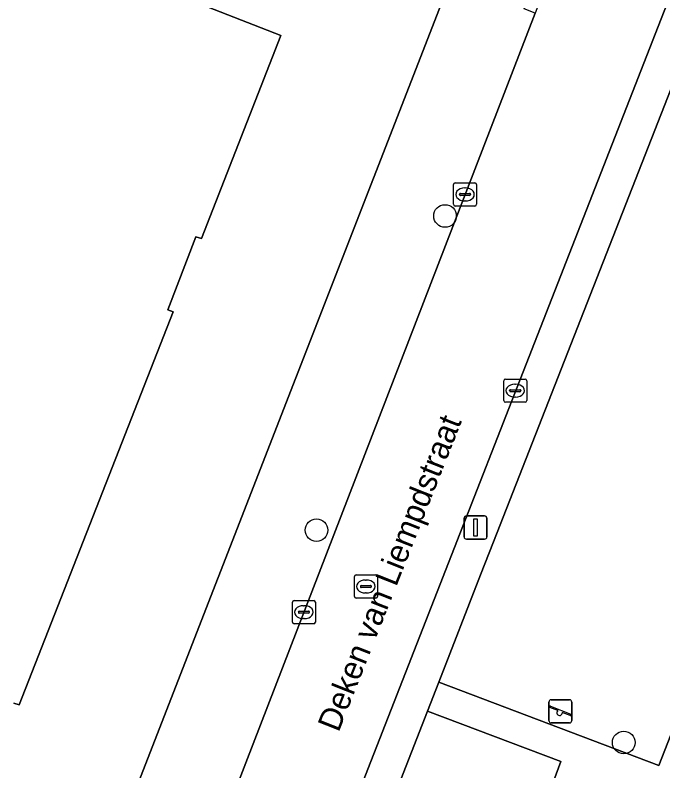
# Model space of a CAD drawing. Extents: x 160023 to 161302, y 384750 to 385707.
# Drawn here: x 161004.39 to 161032.38, y 385171.83 to 385204.49 of the extents above; entities that cross this region are included whole.
import ezdxf

# ---------------------------------------------------------------- set-up
doc = ezdxf.new("R2010")
doc.units = 0
for name, color, linetype in [('IMGEO_Boom', 7, 'Continuous'), ('IMGEO_Erf', 7, 'Continuous'), ('IMGEO_Groenvoorziening', 7, 'Continuous'), ('IMGEO_Kolk', 7, 'Continuous'), ('IMGEO_Lichtmast', 7, 'Continuous'), ('IMGEO_Openbare_ruimte_label', 7, 'Continuous'), ('IMGEO_Pand', 7, 'Continuous'), ('IMGEO_Rijbaan_lokaal_open', 7, 'Continuous'), ('IMGEO_Rioolput', 7, 'Continuous'), ('IMGEO_Speelvoorziening', 7, 'Continuous'), ('IMGEO_Voetpad_open', 7, 'Continuous')]:
    doc.layers.add(name, color=color, linetype=linetype)

msp = doc.modelspace()

# ---------------------------------------------------------------- linework, layer by layer
at = {"layer": 'IMGEO_Boom'}
for centre in [(161022.965, 385195.812), (161017.41, 385182.233), (161030.687, 385173.06)]:
    msp.add_circle(centre, 0.489, dxfattribs=at)
at = {"layer": 'IMGEO_Erf'}
for points in [[(161000, 385223.526), (161008.61, 385220.171), (161006.729, 385215.4), (161008.033, 385214.702), (161011.504, 385206.956), (161010.958, 385205.536), (161015.872, 385203.605), (161012.442, 385194.832), (161012.192, 385194.914), (161010.981, 385191.749), (161011.218, 385191.675), (161004.568, 385174.692), (161004.331, 385174.761)], [(160910.772, 385132.398), (160965.928, 385110.817), (160971.049, 385108.813), (160983.488, 385103.946), (160987.796, 385115.023), (161000, 385146.397), (161000.607, 385147.956), (161002.935, 385153.943), (161003.072, 385154.295), (161023.234, 385206.095)]]:
    msp.add_lwpolyline(points, dxfattribs=at)
at = {"layer": 'IMGEO_Groenvoorziening'}
msp.add_lwpolyline([(161035.792, 385209.124), (161025.065, 385181.727), (161024.503, 385180.297), (161022.697, 385175.662), (161032.204, 385172.061), (161037.176, 385184.764), (161039.719, 385183.742), (161039.373, 385182.881), (161044.629, 385180.762), (161050.818, 385178.251), (161047.612, 385207.722)], dxfattribs=at)
msp.add_lwpolyline([(161022.21, 385174.41), (161020.598, 385170.273), (161026.401, 385167.974), (161027.969, 385172.232)], close=True, dxfattribs=at)
at = {"layer": 'IMGEO_Kolk'}
for p, q in [((161023.405, 385197.243), (161024.257, 385197.243)), ((161023.33, 385196.317), (161023.33, 385197.169)), ((161023.818, 385197.023), (161023.843, 385197.023)), ((161024.331, 385197.169), (161024.331, 385196.317)), ((161023.589, 385196.737), (161023.589, 385196.749)), ((161024.027, 385196.7), (161023.629, 385196.7)), ((161023.632, 385196.786), (161024.03, 385196.786)), ((161024.073, 385196.749), (161024.073, 385196.737)), ((161023.841, 385196.463), (161023.816, 385196.463)), ((161024.257, 385196.243), (161023.405, 385196.243)), ((161025.575, 385188.762), (161026.427, 385188.762)), ((161025.5, 385187.836), (161025.5, 385188.688)), ((161025.988, 385188.542), (161026.013, 385188.542)), ((161026.501, 385188.688), (161026.501, 385187.836)), ((161025.759, 385188.256), (161025.759, 385188.268)), ((161026.197, 385188.219), (161025.799, 385188.219)), ((161025.802, 385188.305), (161026.2, 385188.305)), ((161026.243, 385188.268), (161026.243, 385188.256)), ((161026.427, 385187.762), (161025.575, 385187.762)), ((161026.011, 385187.982), (161025.986, 385187.982)), ((161016.367, 385178.265), (161016.367, 385179.117)), ((161016.442, 385179.191), (161017.294, 385179.191)), ((161016.855, 385178.971), (161016.88, 385178.971)), ((161017.368, 385179.117), (161017.368, 385178.265)), ((161016.626, 385178.685), (161016.626, 385178.697)), ((161017.064, 385178.648), (161016.666, 385178.648)), ((161016.669, 385178.734), (161017.067, 385178.734)), ((161017.11, 385178.697), (161017.11, 385178.685)), ((161016.878, 385178.411), (161016.853, 385178.411)), ((161017.294, 385178.191), (161016.442, 385178.191))]:
    msp.add_line(p, q, dxfattribs=at)
for points in [[(161023.405, 385197.243), (161024.257, 385197.243)], [(161023.33, 385196.317), (161023.33, 385197.169)], [(161024.331, 385197.169), (161024.331, 385196.317)], [(161024.257, 385196.243), (161023.405, 385196.243)], [(161025.575, 385188.762), (161026.427, 385188.762)], [(161025.5, 385187.836), (161025.5, 385188.688)], [(161026.501, 385188.688), (161026.501, 385187.836)], [(161026.427, 385187.762), (161025.575, 385187.762)], [(161016.367, 385178.265), (161016.367, 385179.117)], [(161016.442, 385179.191), (161017.294, 385179.191)], [(161017.368, 385179.117), (161017.368, 385178.265)], [(161017.294, 385178.191), (161016.442, 385178.191)]]:
    msp.add_lwpolyline(points, dxfattribs=at)
for centre, radius, start, end in [((161023.407, 385197.167), 0.0765, 91.552, 178.448), ((161023.407, 385197.167), 0.0765, 91.552, 178.448), ((161024.255, 385197.167), 0.0765, 1.552, 88.448), ((161024.255, 385197.167), 0.0765, 1.552, 88.448), ((161023.629, 385196.746), 0.0403, 85.8775, 175.7526), ((161023.626, 385196.736), 0.0366, 178.938, 274.7102), ((161024.03, 385196.743), 0.043, 264.8664, 352.4533), ((161024.034, 385196.748), 0.0386, 1.7309, 96.639), ((161023.407, 385196.319), 0.0765, 181.552, 268.448), ((161023.407, 385196.319), 0.0765, 181.552, 268.448), ((161024.255, 385196.319), 0.0765, 271.552, 358.448), ((161024.255, 385196.319), 0.0765, 271.552, 358.448), ((161025.577, 385188.686), 0.0765, 91.552, 178.448), ((161025.577, 385188.686), 0.0765, 91.552, 178.448), ((161026.425, 385188.686), 0.0765, 1.552, 88.448), ((161026.425, 385188.686), 0.0765, 1.552, 88.448), ((161025.799, 385188.265), 0.0403, 85.8775, 175.7526), ((161025.796, 385188.255), 0.0366, 178.938, 274.7102), ((161026.2, 385188.262), 0.043, 264.8664, 352.4533), ((161026.204, 385188.267), 0.0386, 1.7309, 96.639), ((161025.577, 385187.838), 0.0765, 181.552, 268.448), ((161025.577, 385187.838), 0.0765, 181.552, 268.448), ((161026.425, 385187.838), 0.0765, 271.552, 358.448), ((161026.425, 385187.838), 0.0765, 271.552, 358.448), ((161016.444, 385179.115), 0.0765, 91.552, 178.448), ((161016.444, 385179.115), 0.0765, 91.552, 178.448), ((161017.292, 385179.115), 0.0765, 1.552, 88.448), ((161017.292, 385179.115), 0.0765, 1.552, 88.448), ((161016.666, 385178.694), 0.0403, 85.8775, 175.7526), ((161016.663, 385178.684), 0.0366, 178.938, 274.7102), ((161017.067, 385178.691), 0.043, 264.8664, 352.4533), ((161017.071, 385178.696), 0.0386, 1.7309, 96.639), ((161016.444, 385178.267), 0.0765, 181.552, 268.448), ((161016.444, 385178.267), 0.0765, 181.552, 268.448), ((161017.292, 385178.267), 0.0765, 271.552, 358.448), ((161017.292, 385178.267), 0.0765, 271.552, 358.448)]:
    msp.add_arc(centre, radius, start, end, dxfattribs=at)
for centre, major_axis, ratio, start_param, end_param in [((161023.817, 385196.743), (-0.387, 0.002), 0.722429, 4.712389, 7.853982), ((161023.842, 385196.743), (-0.39, 0.002), 0.717154, 1.570796, 4.712389), ((161025.987, 385188.262), (-0.387, 0.002), 0.722429, 4.712389, 7.853982), ((161026.012, 385188.262), (-0.39, 0.002), 0.717154, 1.570796, 4.712389), ((161016.854, 385178.691), (-0.387, 0.002), 0.722429, 4.712389, 7.853982), ((161016.879, 385178.691), (-0.39, 0.002), 0.717154, 1.570796, 4.712389)]:
    msp.add_ellipse(centre, major_axis=major_axis, ratio=ratio, start_param=start_param, end_param=end_param, dxfattribs=at)
at = {"layer": 'IMGEO_Lichtmast'}
for p, q in [((161023.788, 385181.948), (161023.788, 385182.748)), ((161023.788, 385182.748), (161023.788, 385181.948)), ((161023.888, 385182.848), (161024.678, 385182.848)), ((161024.678, 385182.848), (161023.888, 385182.848)), ((161024.778, 385182.748), (161024.778, 385181.948)), ((161024.778, 385181.948), (161024.778, 385182.748)), ((161024.678, 385181.848), (161023.888, 385181.848)), ((161023.888, 385181.848), (161024.678, 385181.848))]:
    msp.add_line(p, q, dxfattribs=at)
msp.add_lwpolyline([(161024.208, 385182.723), (161024.358, 385182.723), (161024.358, 385181.973), (161024.208, 385181.973), (161024.208, 385182.723)], dxfattribs=at)
for centre, start, end in [((161023.888, 385182.748), 90, 180), ((161023.888, 385182.748), 90, 180), ((161024.678, 385182.748), 0, 90), ((161024.678, 385182.748), 360, 90), ((161023.888, 385181.948), 180, 270), ((161023.888, 385181.948), 180, 270), ((161024.678, 385181.948), 270, 0), ((161024.678, 385181.948), 270, 0)]:
    msp.add_arc(centre, 0.1, start, end, dxfattribs=at)
at = {"layer": 'IMGEO_Pand'}
msp.add_lwpolyline([(161004.331, 385174.761), (161004.568, 385174.692), (161011.218, 385191.675), (161010.981, 385191.749), (161012.192, 385194.914), (161012.442, 385194.832), (161015.872, 385203.605), (161010.958, 385205.536), (161011.504, 385206.956), (161008.033, 385214.702), (161006.729, 385215.4), (161008.61, 385220.171), (161000, 385223.526)], dxfattribs=at)
at = {"layer": 'IMGEO_Rijbaan_lokaal_open'}
msp.add_lwpolyline([(161038.28, 385233.682), (161031.3, 385216.104), (161028.77, 385209.545), (161026.856, 385204.583), (161006.613, 385152.101), (161004.366, 385146.462), (161002.145, 385140.658), (161000, 385135.154), (160990.177, 385109.949), (160988.24, 385105.037), (160987.494, 385103.214), (160987.239, 385102.551), (160987.122, 385102.248), (160991.758, 385100.463), (161000, 385121.849), (161010.633, 385149.207), (161012.274, 385153.429), (161012.34, 385153.761), (161018.491, 385169.043), (161018.527, 385169.117), (161018.646, 385169.399), (161043.23, 385232.277)], dxfattribs=at)
at = {"layer": 'IMGEO_Rioolput'}
for p, q in [((161019.122, 385180.299), (161019.974, 385180.299)), ((161019.047, 385179.373), (161019.047, 385180.225)), ((161019.535, 385180.079), (161019.56, 385180.079)), ((161020.048, 385180.225), (161020.048, 385179.373)), ((161019.306, 385179.793), (161019.306, 385179.805)), ((161019.744, 385179.756), (161019.346, 385179.756)), ((161019.349, 385179.842), (161019.747, 385179.842)), ((161019.79, 385179.805), (161019.79, 385179.793)), ((161019.974, 385179.299), (161019.122, 385179.299)), ((161019.558, 385179.519), (161019.533, 385179.519))]:
    msp.add_line(p, q, dxfattribs=at)
for points in [[(161019.122, 385180.299), (161019.974, 385180.299)], [(161019.047, 385179.373), (161019.047, 385180.225)], [(161020.048, 385180.225), (161020.048, 385179.373)], [(161019.974, 385179.299), (161019.122, 385179.299)]]:
    msp.add_lwpolyline(points, dxfattribs=at)
for centre, radius, start, end in [((161019.124, 385180.223), 0.0765, 91.552, 178.448), ((161019.124, 385180.223), 0.0765, 91.552, 178.448), ((161019.972, 385180.223), 0.0765, 1.552, 88.448), ((161019.972, 385180.223), 0.0765, 1.552, 88.448), ((161019.346, 385179.802), 0.0403, 85.8775, 175.7526), ((161019.343, 385179.792), 0.0366, 178.938, 274.7102), ((161019.747, 385179.799), 0.043, 264.8664, 352.4533), ((161019.751, 385179.804), 0.0386, 1.7309, 96.639), ((161019.124, 385179.375), 0.0765, 181.552, 268.448), ((161019.124, 385179.375), 0.0765, 181.552, 268.448), ((161019.972, 385179.375), 0.0765, 271.552, 358.448), ((161019.972, 385179.375), 0.0765, 271.552, 358.448)]:
    msp.add_arc(centre, radius, start, end, dxfattribs=at)
for centre, major_axis, ratio, start_param, end_param in [((161019.534, 385179.799), (-0.387, 0.002), 0.722429, 4.712389, 7.853982), ((161019.559, 385179.799), (-0.39, 0.002), 0.717154, 1.570796, 4.712389)]:
    msp.add_ellipse(centre, major_axis=major_axis, ratio=ratio, start_param=start_param, end_param=end_param, dxfattribs=at)
at = {"layer": 'IMGEO_Speelvoorziening'}
for p, q in [((161027.454, 385174.006), (161027.454, 385174.806)), ((161027.454, 385174.806), (161027.454, 385174.006)), ((161027.554, 385174.906), (161028.344, 385174.906)), ((161028.344, 385174.906), (161027.554, 385174.906)), ((161028.444, 385174.806), (161028.444, 385174.006)), ((161028.444, 385174.006), (161028.444, 385174.806)), ((161027.837, 385174.434), (161027.498, 385174.571)), ((161027.523, 385174.631), (161028.399, 385174.278)), ((161028.375, 385174.218), (161028.035, 385174.355)), ((161028.344, 385173.906), (161027.554, 385173.906)), ((161027.554, 385173.906), (161028.344, 385173.906))]:
    msp.add_line(p, q, dxfattribs=at)
for centre, radius, start, end in [((161027.554, 385174.806), 0.1, 90, 180), ((161027.554, 385174.806), 0.1, 90, 180), ((161028.344, 385174.806), 0.1, 0, 90), ((161028.344, 385174.806), 0.1, 360, 90), ((161027.511, 385174.601), 0.0327, 68.078, 248.078), ((161027.916, 385174.344), 0.12, 130.9928, 5.1632), ((161028.387, 385174.248), 0.0327, 248.078, 68.078), ((161027.554, 385174.006), 0.1, 180, 270), ((161027.554, 385174.006), 0.1, 180, 270), ((161028.344, 385174.006), 0.1, 270, 0), ((161028.344, 385174.006), 0.1, 270, 0)]:
    msp.add_arc(centre, radius, start, end, dxfattribs=at)
at = {"layer": 'IMGEO_Voetpad_open'}
for points in [[(161000, 385135.154), (161002.145, 385140.658), (161004.366, 385146.462), (161003.978, 385146.645), (161006.172, 385152.27), (161006.613, 385152.101), (161026.856, 385204.583), (161026.39, 385204.762), (161028.304, 385209.724), (161028.77, 385209.545), (161031.3, 385216.104), (161038.28, 385233.682)], [(161031.977, 385232.469), (161031.763, 385231.618), (161029.488, 385222.57), (161029.443, 385222.299), (161027.141, 385216.132), (161025.453, 385211.795), (161023.234, 385206.095), (161003.072, 385154.295), (161002.935, 385153.943), (161000.607, 385147.956), (161000, 385146.397), (160987.796, 385115.023), (160983.488, 385103.946), (160987.239, 385102.551), (160987.494, 385103.214), (160988.24, 385105.037), (160987.824, 385105.215), (160989.763, 385110.123), (160990.177, 385109.949), (161000, 385135.154)], [(161043.23, 385232.277), (161018.646, 385169.399), (161018.527, 385169.117)], [(161019.877, 385168.353), (161019.981, 385168.631), (161020.598, 385170.273), (161022.21, 385174.41), (161022.697, 385175.662), (161024.503, 385180.297), (161025.065, 385181.727), (161035.792, 385209.124), (161038.055, 385214.893)], [(161037.176, 385184.764), (161032.204, 385172.061), (161022.697, 385175.662), (161022.21, 385174.41), (161027.969, 385172.232), (161026.401, 385167.974), (161026.299, 385167.699), (161027.27, 385167.333), (161041.819, 385161.747)]]:
    msp.add_lwpolyline(points, dxfattribs=at)

# ---------------------------------------------------------------- texts
at = {"layer": 'IMGEO_Openbare_ruimte_label'}
msp.add_text('Deken van Liempdstraat', height=1, rotation=68.4113, dxfattribs=at).set_placement((161018.363, 385173.466))

doc.saveas('drawing.dxf')
